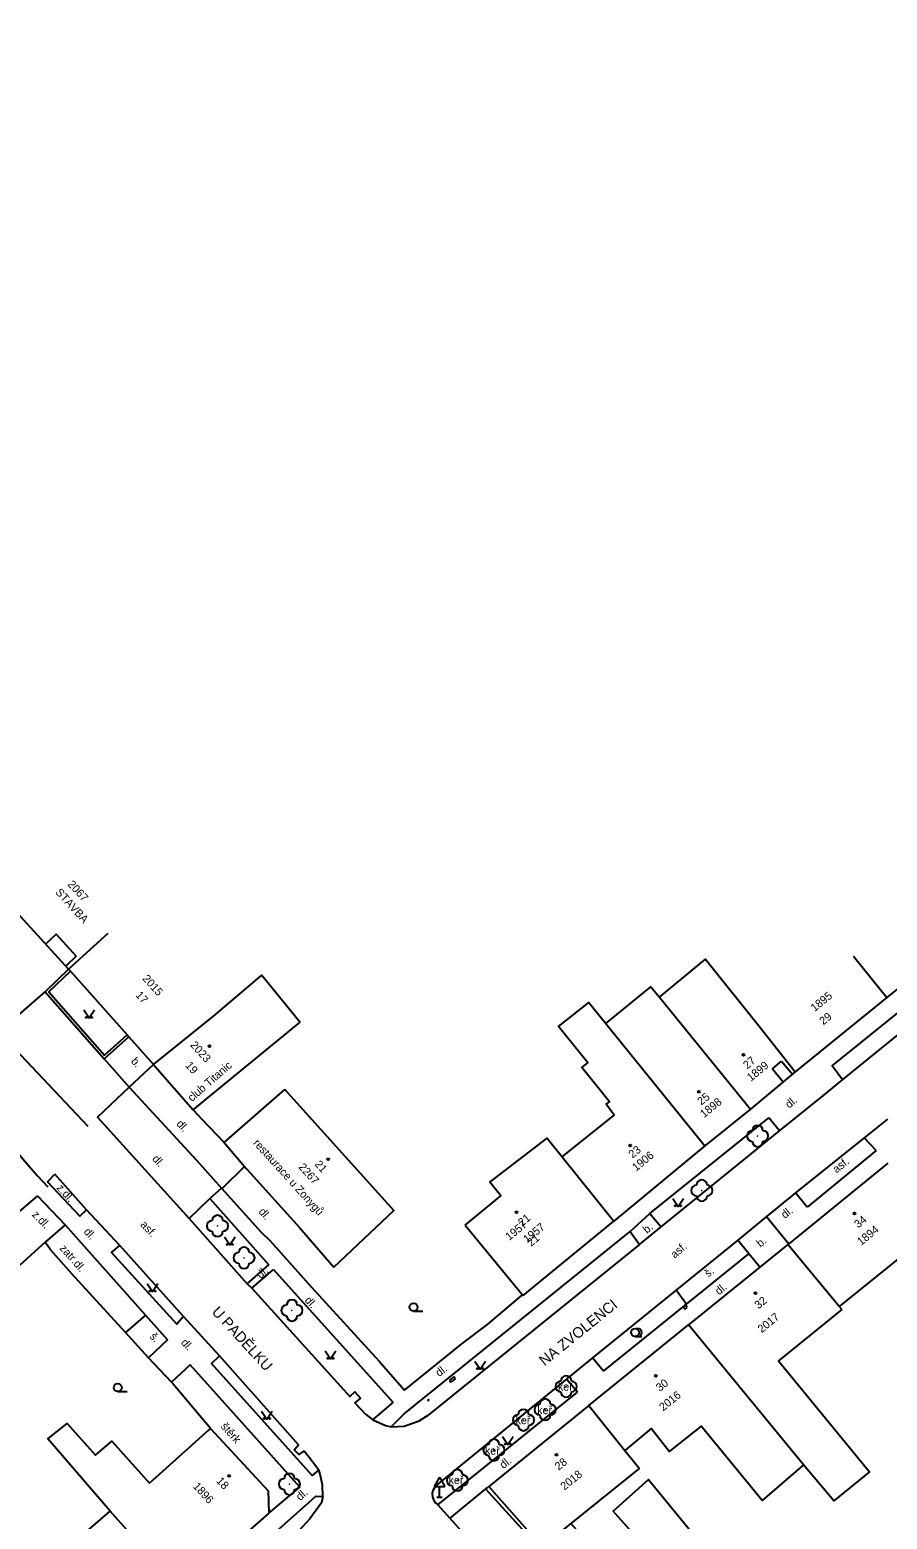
# Model space of a CAD drawing. Extents: x -584400 to -581602, y -1210894 to -1208793.
# Drawn here: x -582326.3 to -582245.9, y -1209604.5 to -1209464.9 of the extents above; entities that cross this region are included whole.
import ezdxf

# ---------------------------------------------------------------- set-up
doc = ezdxf.new("R2010")
doc.units = 0
for name, color, linetype in [('BUDOVY_MĚŘ', 7, 'Continuous'), ('NÁZVY_ULIC_TOK_SMĚR', 7, 'Continuous'), ('OBVOD_PILÍŘE', 7, 'Continuous'), ('POMOC_POPIS', 7, 'Continuous'), ('ROZHRANÍ_PLOCH', 7, 'Continuous'), ('ZELEŇ', 7, 'Continuous'), ('ZN_BUDOV', 7, 'Continuous'), ('ZN_DOPLŇKOVÉ', 7, 'Continuous'), ('ZN_KULTUR', 7, 'Continuous'), ('Č_POPIS_EVID', 7, 'Continuous')]:
    doc.layers.add(name, color=color, linetype=linetype)

msp = doc.modelspace()

# ---------------------------------------------------------------- linework, layer by layer
at = {"layer": 'BUDOVY_MĚŘ'}
for points in [[(-582330.13, -1209544.77), (-582322.61, -1209552.97)], [(-582322.61, -1209552.97), (-582318.92, -1209549.59)], [(-582237.27, -1209548.68), (-582245.92, -1209555.62)], [(-582267.25, -1209555.57), (-582262.92, -1209552.02), (-582257.88, -1209558.29)], [(-582249.06, -1209551.73), (-582245.92, -1209555.62)], [(-582322.61, -1209552.97), (-582322.44, -1209553.16), (-582317.13, -1209559.11), (-582316.97, -1209559.29), (-582314.66, -1209561.88)], [(-582309.03, -1209557.36), (-582304.5, -1209553.53), (-582300.91, -1209557.91)], [(-582272.26, -1209558.05), (-582268.06, -1209554.61), (-582267.25, -1209555.57)], [(-582276.36, -1209570.55), (-582271.48, -1209566.63), (-582272.23, -1209565.61), (-582271.93, -1209565.38), (-582274.5, -1209562.17), (-582273.96, -1209561.74), (-582276.71, -1209558.32), (-582273.85, -1209556.07), (-582272.26, -1209558.05)], [(-582267.25, -1209555.57), (-582258.72, -1209566.08)], [(-582245.92, -1209555.62), (-582254.52, -1209562.58)], [(-582314.66, -1209561.88), (-582309.03, -1209557.36)], [(-582310.93, -1209566.14), (-582300.91, -1209557.91)], [(-582272.26, -1209558.05), (-582262.99, -1209569.51)], [(-582257.88, -1209558.29), (-582254.52, -1209562.58)], [(-582314.66, -1209561.88), (-582314.5, -1209562.07)], [(-582314.5, -1209562.07), (-582310.93, -1209566.14)], [(-582254.52, -1209562.58), (-582258.72, -1209566.08)], [(-582308.04, -1209569.19), (-582302.36, -1209564.23)], [(-582297.75, -1209580.87), (-582292.13, -1209575.56), (-582302.36, -1209564.23)], [(-582258.72, -1209566.08), (-582262.99, -1209569.51)], [(-582308.04, -1209569.19), (-582306.14, -1209571.44)], [(-582285.46, -1209576.94), (-582282.12, -1209574.2), (-582283.14, -1209572.91), (-582277.77, -1209568.79), (-582276.36, -1209570.55)], [(-582276.36, -1209570.55), (-582271.53, -1209576.56)], [(-582262.99, -1209569.51), (-582271.53, -1209576.56)], [(-582306.14, -1209571.44), (-582305.97, -1209571.63)], [(-582305.97, -1209571.63), (-582305.88, -1209571.74)], [(-582305.88, -1209571.74), (-582300.96, -1209577.17)], [(-582245.83, -1209571.13), (-582255.13, -1209578.68), (-582255.2, -1209578.74)], [(-582300.96, -1209577.17), (-582297.75, -1209580.87)], [(-582285.46, -1209576.94), (-582280.36, -1209583.12)], [(-582280.01, -1209583.54), (-582271.53, -1209576.56)], [(-582255.2, -1209578.74), (-582264.52, -1209586.28)], [(-582250.4, -1209584.56), (-582255.2, -1209578.74)], [(-582239.77, -1209578.55), (-582238.01, -1209580.72), (-582240.97, -1209583.29), (-582244.09, -1209579.48), (-582250.4, -1209584.56), (-582250.16, -1209584.85)], [(-582280.36, -1209583.12), (-582280.07, -1209583.47)], [(-582280.07, -1209583.47), (-582280.01, -1209583.54)], [(-582250.16, -1209584.85), (-582256.09, -1209589.67), (-582247.56, -1209600.06), (-582250.9, -1209602.77), (-582253.74, -1209599.4)], [(-582273.86, -1209593.84), (-582264.52, -1209586.28)], [(-582253.74, -1209599.4), (-582264.52, -1209586.28)], [(-582273.86, -1209593.84), (-582283.24, -1209601.42)], [(-582273.86, -1209593.84), (-582270.48, -1209598.07)], [(-582318.72, -1209603.75), (-582324.56, -1209596.97), (-582322.75, -1209595.54), (-582320.1, -1209598.5), (-582318.57, -1209597.18), (-582315.03, -1209601.12)], [(-582309.53, -1209596.19), (-582315.03, -1209601.12)], [(-582309.31, -1209595.98), (-582309.53, -1209596.19)], [(-582309.31, -1209595.98), (-582303.92, -1209601.85)], [(-582253.74, -1209599.4), (-582257.62, -1209602.74), (-582263.33, -1209595.77), (-582266.32, -1209598.16), (-582268.01, -1209596.01), (-582270.48, -1209598.07)], [(-582270.48, -1209598.07), (-582269.12, -1209599.73)], [(-582278.22, -1209607.07), (-582269.12, -1209599.73)], [(-582275.53, -1209604.9), (-582272.59, -1209608.21), (-582269.81, -1209605.73), (-582271.58, -1209603.74), (-582268.27, -1209600.77), (-582263.58, -1209606.5), (-582267.42, -1209609.49), (-582267.06, -1209609.95), (-582269.86, -1209612.27), (-582265.88, -1209616.62)], [(-582303.92, -1209601.85), (-582303.86, -1209603.93)], [(-582283.24, -1209601.42), (-582278.22, -1209607.07)], [(-582326.01, -1209612.07), (-582321.16, -1209607.83), (-582322.12, -1209606.69), (-582318.72, -1209603.75)], [(-582312.09, -1209611.17), (-582318.72, -1209603.75)], [(-582303.86, -1209603.93), (-582312.09, -1209611.17)]]:
    msp.add_lwpolyline(points, dxfattribs=at)
at = {"layer": 'OBVOD_PILÍŘE'}
for points in [[(-582264.8, -1209584.45), (-582265, -1209584.61)], [(-582264.64, -1209584.65), (-582264.8, -1209584.45)], [(-582265, -1209584.61), (-582264.84, -1209584.81)], [(-582264.84, -1209584.81), (-582264.64, -1209584.65)], [(-582286.51, -1209591.14), (-582286.93, -1209591.46)], [(-582286.93, -1209591.46), (-582286.78, -1209591.65)], [(-582286.78, -1209591.65), (-582286.36, -1209591.33)], [(-582286.36, -1209591.33), (-582286.51, -1209591.14)], [(-582288.9, -1209593.27), (-582288.97, -1209593.34)], [(-582288.97, -1209593.34), (-582288.91, -1209593.41)], [(-582288.91, -1209593.41), (-582288.83, -1209593.35)], [(-582288.83, -1209593.35), (-582288.9, -1209593.27)]]:
    msp.add_lwpolyline(points, dxfattribs=at)
at = {"layer": 'ROZHRANÍ_PLOCH'}
for points in [[(-582411.23, -1209464.88), (-582410.4, -1209466.01), (-582409.94, -1209466.59), (-582400.57, -1209477.09), (-582397.8, -1209480.16), (-582390.08, -1209488.74), (-582388.84, -1209490.16), (-582360.6, -1209522.5), (-582340.8, -1209546.53), (-582320.81, -1209567.67)], [(-582393.78, -1209494.78), (-582368.96, -1209522.14), (-582345.44, -1209549.23), (-582325.56, -1209572.29), (-582324.55, -1209573.35)], [(-582324.78, -1209550.6), (-582323.78, -1209549.69), (-582321.89, -1209551.75), (-582322.88, -1209552.67)], [(-582250.08, -1209563.32), (-582251.06, -1209562.03), (-582238.6, -1209551.97), (-582237.79, -1209553.34)], [(-582250.08, -1209563.32), (-582237.79, -1209553.34)], [(-582319.28, -1209561.35), (-582316.94, -1209564)], [(-582256.65, -1209562.3), (-582255.79, -1209561.58)], [(-582255.79, -1209561.58), (-582254.78, -1209562.79)], [(-582256.65, -1209562.3), (-582255.64, -1209563.51)], [(-582251.84, -1209564.75), (-582250.08, -1209563.32)], [(-582316.94, -1209564), (-582319.9, -1209566.81), (-582311.3, -1209576.33)], [(-582255.99, -1209568.11), (-582251.84, -1209564.75)], [(-582268.14, -1209575.85), (-582256.98, -1209566.88)], [(-582255.99, -1209568.11), (-582256.98, -1209566.88)], [(-582245.87, -1209567), (-582248.06, -1209568.76)], [(-582267.08, -1209577.1), (-582255.99, -1209568.11)], [(-582248.06, -1209568.76), (-582254.48, -1209573.92)], [(-582246.92, -1209569.95), (-582248.06, -1209568.76)], [(-582246.92, -1209569.95), (-582253.41, -1209575.25)], [(-582324.58, -1209572.88), (-582323.9, -1209572.15)], [(-582317.82, -1209578.85), (-582320.92, -1209575.51), (-582321.57, -1209576.11), (-582324.58, -1209572.88)], [(-582320.92, -1209575.51), (-582323.9, -1209572.15)], [(-582325.54, -1209574.2), (-582327.46, -1209575.85)], [(-582325.54, -1209574.2), (-582322.92, -1209576.92)], [(-582311.3, -1209576.33), (-582309.38, -1209574.43), (-582303.85, -1209580.67)], [(-582309.38, -1209574.43), (-582308.28, -1209573.48)], [(-582254.48, -1209573.92), (-582257.22, -1209576.14)], [(-582253.41, -1209575.25), (-582254.48, -1209573.92)], [(-582269.97, -1209577.54), (-582268.14, -1209575.85)], [(-582268.14, -1209575.85), (-582267.08, -1209577.1)], [(-582257.22, -1209576.14), (-582259.9, -1209578.34)], [(-582257.22, -1209576.14), (-582255.13, -1209578.68)], [(-582322.92, -1209576.92), (-582324.8, -1209578.55)], [(-582322.92, -1209576.92), (-582315.41, -1209585.37), (-582313.36, -1209587.68), (-582315.14, -1209589.37)], [(-582311.3, -1209576.33), (-582305.89, -1209582.43)], [(-582291.16, -1209594.63), (-582269.97, -1209577.54)], [(-582269.97, -1209577.54), (-582269.11, -1209578.74)], [(-582269.11, -1209578.74), (-582267.08, -1209577.1)], [(-582311.86, -1209585.5), (-582312.48, -1209586.23), (-582318.59, -1209579.49), (-582317.82, -1209578.85)], [(-582311.86, -1209585.5), (-582317.82, -1209578.85)], [(-582269.11, -1209578.74), (-582288.91, -1209594.74)], [(-582259.9, -1209578.34), (-582273.5, -1209589.36)], [(-582258.85, -1209579.62), (-582259.9, -1209578.34)], [(-582272.47, -1209590.63), (-582258.85, -1209579.62)], [(-582257.83, -1209580.87), (-582258.85, -1209579.62)], [(-582305.89, -1209582.43), (-582303.85, -1209580.67)], [(-582305.45, -1209582.85), (-582303.41, -1209581.09)], [(-582303.41, -1209581.09), (-582292.21, -1209593.57)], [(-582305.89, -1209582.43), (-582305.45, -1209582.85)], [(-582305.45, -1209582.85), (-582296.26, -1209593), (-582295.79, -1209592.55), (-582295.26, -1209593.16), (-582295.78, -1209593.58), (-582294.79, -1209594.66), (-582294.1, -1209595.17), (-582292.21, -1209593.57)], [(-582265.66, -1209583), (-582264.67, -1209584.39)], [(-582315.41, -1209585.37), (-582317.27, -1209586.99)], [(-582308.48, -1209589.18), (-582311.86, -1209585.5)], [(-582303.86, -1209603.93), (-582300.95, -1209601.5), (-582311.23, -1209590.04), (-582312.97, -1209591.65)], [(-582299.15, -1209599.86), (-582299.79, -1209600.4), (-582309.21, -1209589.9), (-582308.48, -1209589.18)], [(-582300.54, -1209598.08), (-582301.04, -1209598.44), (-582301.47, -1209598), (-582301.07, -1209597.53), (-582308.48, -1209589.18)], [(-582273.5, -1209589.36), (-582288.12, -1209601.32)], [(-582272.47, -1209590.63), (-582273.5, -1209589.36)], [(-582274.91, -1209592.6), (-582275.94, -1209591.36)], [(-582288, -1209603.16), (-582274.91, -1209592.6)], [(-582294.1, -1209595.17), (-582292.92, -1209595.7), (-582292.39, -1209595.85)], [(-582292.39, -1209595.85), (-582291.16, -1209594.63)], [(-582292.39, -1209595.85), (-582291.16, -1209595.78), (-582289.75, -1209595.27), (-582288.91, -1209594.74)], [(-582300.54, -1209598.08), (-582300.08, -1209598.67)], [(-582300.08, -1209598.67), (-582299.76, -1209599.1)], [(-582299.76, -1209599.1), (-582299.15, -1209599.86)], [(-582298.79, -1209602.36), (-582298.82, -1209601.3), (-582299.03, -1209600.26), (-582299.15, -1209599.86)], [(-582288.12, -1209601.32), (-582288.33, -1209601.54), (-582288.47, -1209601.8), (-582288.53, -1209602.1), (-582288.52, -1209602.4), (-582288.43, -1209602.68), (-582288.27, -1209602.93), (-582288, -1209603.16)], [(-582300.42, -1209603.2), (-582299.44, -1209602.33), (-582298.79, -1209602.36), (-582298.9, -1209602.96), (-582299.99, -1209604.45), (-582301.72, -1209606.32)], [(-582283.54, -1209601.66), (-582286.89, -1209604.39)], [(-582283.24, -1209601.42), (-582283.54, -1209601.66)], [(-582283.54, -1209601.66), (-582275.15, -1209610.89)], [(-582300.42, -1209603.2), (-582311.31, -1209612.88)], [(-582288, -1209603.16), (-582286.89, -1209604.39)], [(-582286.89, -1209604.39), (-582278.42, -1209613.83)]]:
    msp.add_lwpolyline(points, dxfattribs=at)
at = {"layer": 'ZELEŇ'}
for centre in [(-582258.04, -1209568.59), (-582263.27, -1209573.7), (-582308.66, -1209577.02), (-582306.17, -1209580.01), (-582301.68, -1209584.93), (-582275.99, -1209592.06), (-582277.95, -1209594.23), (-582279.98, -1209595.2), (-582282.75, -1209598.01), (-582301.92, -1209601.2), (-582286.18, -1209600.85)]:
    msp.add_circle(centre, 0.0005, dxfattribs=at)
for centre, start, end in [((-582258.04, -1209568.09), 0, 180), ((-582258.54, -1209568.59), 90, 270), ((-582258.04, -1209569.09), 180, 360), ((-582257.54, -1209568.59), 270, 90), ((-582263.77, -1209573.7), 90, 270), ((-582263.27, -1209573.2), 0, 180), ((-582262.77, -1209573.7), 270, 90), ((-582263.27, -1209574.2), 180, 360), ((-582308.66, -1209576.52), 0, 180), ((-582309.16, -1209577.02), 90, 270), ((-582308.66, -1209577.52), 180, 360), ((-582308.16, -1209577.02), 270, 90), ((-582306.67, -1209580.01), 90, 270), ((-582306.17, -1209579.51), 0, 180), ((-582305.67, -1209580.01), 270, 90), ((-582306.17, -1209580.51), 180, 360), ((-582302.18, -1209584.93), 90, 270), ((-582301.68, -1209584.43), 0, 180), ((-582301.18, -1209584.93), 270, 90), ((-582301.68, -1209585.43), 180, 360), ((-582276.49, -1209592.06), 90, 270), ((-582275.99, -1209591.56), 0, 180), ((-582275.49, -1209592.06), 270, 90), ((-582275.99, -1209592.56), 180, 360), ((-582279.98, -1209594.7), 0, 180), ((-582278.45, -1209594.23), 90, 270), ((-582277.95, -1209593.73), 0, 180), ((-582277.45, -1209594.23), 270, 90), ((-582280.48, -1209595.2), 90, 270), ((-582279.98, -1209595.7), 180, 360), ((-582279.48, -1209595.2), 270, 90), ((-582277.95, -1209594.73), 180, 360), ((-582282.75, -1209597.51), 0, 180), ((-582283.25, -1209598.01), 90, 270), ((-582282.75, -1209598.51), 180, 360), ((-582282.25, -1209598.01), 270, 90), ((-582286.18, -1209600.35), 0, 180), ((-582302.42, -1209601.2), 90, 270), ((-582301.92, -1209600.7), 0, 180), ((-582301.42, -1209601.2), 270, 90), ((-582286.68, -1209600.85), 90, 270), ((-582285.68, -1209600.85), 270, 90), ((-582301.92, -1209601.7), 180, 360), ((-582286.18, -1209601.35), 180, 360)]:
    msp.add_arc(centre, 0.5, start, end, dxfattribs=at)
at = {"layer": 'ZN_BUDOV'}
for centre in [(-582309.4, -1209560.18), (-582259.37, -1209560.98), (-582263.55, -1209564.44), (-582269.98, -1209569.48), (-582298.28, -1209570.77), (-582280.63, -1209575.74), (-582248.97, -1209575.85), (-582258.23, -1209583.31), (-582267.59, -1209591.07), (-582276.89, -1209598.45), (-582307.56, -1209600.44)]:
    msp.add_circle(centre, 0.0875, dxfattribs=at)
at = {"layer": 'ZN_DOPLŇKOVÉ'}
for p, q in [((-582287.86, -1209600.56), (-582288.36, -1209601.43)), ((-582287.86, -1209600.56), (-582287.36, -1209601.43)), ((-582288.36, -1209601.43), (-582287.36, -1209601.43)), ((-582288.11, -1209602.43), (-582287.61, -1209602.43)), ((-582287.86, -1209602.43), (-582287.86, -1209601.43))]:
    msp.add_line(p, q, dxfattribs=at)
for points in [[(-582332.27, -1209546.83), (-582334.58, -1209549.06), (-582327.29, -1209557.25), (-582324.8, -1209555.08)], [(-582322.61, -1209552.97), (-582324.8, -1209555.08), (-582319.28, -1209561.35), (-582316.97, -1209559.29)], [(-582322.44, -1209553.16), (-582324.45, -1209555.09), (-582319.26, -1209561), (-582317.13, -1209559.11)], [(-582314.66, -1209561.88), (-582316.94, -1209564), (-582310.63, -1209570.86)], [(-582310.93, -1209566.14), (-582310.15, -1209566.97)], [(-582310.15, -1209566.97), (-582308.04, -1209569.19)], [(-582310.63, -1209570.86), (-582309.85, -1209571.73)], [(-582309.85, -1209571.73), (-582308.28, -1209573.48), (-582304.58, -1209577.6)], [(-582308.07, -1209573.36), (-582306.14, -1209571.44)], [(-582308.25, -1209573.53), (-582308.07, -1209573.36)], [(-582304.58, -1209577.6), (-582303.73, -1209578.42)], [(-582324.3, -1209579.26), (-582324.8, -1209578.55), (-582330.63, -1209583.79)], [(-582303.73, -1209578.42), (-582299.85, -1209582.76), (-582293.5, -1209589.7)], [(-582324.3, -1209579.26), (-582322.35, -1209581.47)], [(-582317.27, -1209586.99), (-582322.35, -1209581.47)], [(-582283.35, -1209586.25), (-582280.07, -1209583.47)], [(-582315.14, -1209589.37), (-582317.27, -1209586.99)], [(-582285.75, -1209588.06), (-582283.35, -1209586.25)], [(-582291.13, -1209592.4), (-582285.75, -1209588.06)], [(-582312.97, -1209591.65), (-582315.14, -1209589.37)], [(-582293.5, -1209589.7), (-582291.13, -1209592.4)], [(-582309.31, -1209595.98), (-582312.97, -1209591.65)]]:
    msp.add_lwpolyline(points, dxfattribs=at)
at = {"layer": 'ZN_KULTUR'}
for p, q in [((-582290.28, -1209585.01), (-582289.41, -1209585.01)), ((-582269.52, -1209587.38), (-582268.9, -1209587.38)), ((-582318, -1209592.53), (-582317.12, -1209592.53))]:
    msp.add_line(p, q, dxfattribs=at)
for points in [[(-582321.2, -1209556.78), (-582320.7, -1209557.53), (-582320.2, -1209556.78)], [(-582266, -1209574.43), (-582265.5, -1209575.18), (-582265, -1209574.43)], [(-582308, -1209578.05), (-582307.5, -1209578.8), (-582307, -1209578.05)], [(-582315.26, -1209582.42), (-582314.76, -1209583.17), (-582314.26, -1209582.42)], [(-582298.56, -1209588.72), (-582298.06, -1209589.47), (-582297.56, -1209588.72)], [(-582284.54, -1209589.69), (-582284.04, -1209590.44), (-582283.54, -1209589.69)], [(-582304.52, -1209594.36), (-582304.02, -1209595.11), (-582303.52, -1209594.36)], [(-582281.96, -1209596.76), (-582281.46, -1209597.51), (-582280.96, -1209596.76)]]:
    msp.add_lwpolyline(points, dxfattribs=at)
for centre, radius in [((-582320.95, -1209557.48), 0.05), ((-582320.45, -1209557.48), 0.05), ((-582265.75, -1209575.13), 0.05), ((-582265.25, -1209575.13), 0.05), ((-582307.75, -1209578.75), 0.05), ((-582307.25, -1209578.75), 0.05), ((-582315.01, -1209583.12), 0.05), ((-582314.51, -1209583.12), 0.05), ((-582290.28, -1209584.63), 0.375), ((-582269.52, -1209587), 0.375), ((-582298.31, -1209589.42), 0.05), ((-582297.81, -1209589.42), 0.05), ((-582284.29, -1209590.39), 0.05), ((-582283.79, -1209590.39), 0.05), ((-582318, -1209592.16), 0.375), ((-582304.27, -1209595.06), 0.05), ((-582303.77, -1209595.06), 0.05), ((-582281.71, -1209597.46), 0.05), ((-582281.21, -1209597.46), 0.05)]:
    msp.add_circle(centre, radius, dxfattribs=at)
msp.add_arc((-582269.27, -1209587), 0.375, 249.4944, 109.0474, dxfattribs=at)

# ---------------------------------------------------------------- texts
at = {"layer": 'NÁZVY_ULIC_TOK_SMĚR'}
for s, rotation, p in [('U PADĚLKU', 312.5668, (-582309.26, -1209585.12)), ('NA ZVOLENCI', 39.0176, (-582278.01, -1209590.18))]:
    msp.add_text(s, height=1, rotation=rotation, dxfattribs=at).set_placement(p)
at = {"layer": 'POMOC_POPIS'}
for s, rotation, p in [('STAVBA', 312.5255, (-582323.9, -1209545.8)), ('b.', 311.7156, (-582316.82, -1209561.62)), ('club Titanic', 41.1859, (-582311.06, -1209565.42)), ('dl.', 39.3039, (-582255.08, -1209566.04)), ('dl.', 312.6086, (-582312.56, -1209567.49)), ('restaurace u Zonygů', 312.179, (-582305.36, -1209569.29)), ('dl.', 312.0934, (-582314.83, -1209570.77)), ('asf.', 39.2365, (-582250.64, -1209572.11)), ('z.dl.', 312.9808, (-582323.8, -1209573.5)), ('z.dl.', 313.9272, (-582326.09, -1209576.01)), ('dl.', 311.9257, (-582304.86, -1209575.72)), ('dl.', 39.0824, (-582255.48, -1209576.37)), ('dl.', 311.6293, (-582321.25, -1209577.59)), ('asf.', 312.8657, (-582315.94, -1209576.94)), ('b.', 39.1405, (-582268.42, -1209577.77)), ('zatr.dl.', 311.6293, (-582323.51, -1209579.15)), ('asf.', 41.0927, (-582265.81, -1209580.1)), ('b.', 38.9733, (-582257.78, -1209579.06)), ('dl.', 40.7858, (-582304.61, -1209581.99)), ('š.', 38.951, (-582262.66, -1209581.86)), ('dl.', 39.0824, (-582261.67, -1209583.53)), ('dl.', 311.906, (-582300.54, -1209584.02)), ('š.', 311.5873, (-582315.06, -1209587.42)), ('dl.', 311.6293, (-582312.14, -1209587.98)), ('dl.', 38.92, (-582287.88, -1209591.18)), ('štěrk', 311.8932, (-582308.4, -1209595.84)), ('dl.', 38.92, (-582281.86, -1209599.81)), ('dl.', 41.6931, (-582300.91, -1209602.8))]:
    msp.add_text(s, height=0.75, rotation=rotation, dxfattribs=at).set_placement(p)
at = {"layer": 'ZELEŇ'}
for p in [(-582276.76, -1209592.45), (-582278.7, -1209594.65), (-582280.73, -1209595.59), (-582283.6, -1209598.44), (-582287, -1209601.2)]:
    msp.add_text('keř', height=0.75, dxfattribs=at).set_placement(p)
at = {"layer": 'Č_POPIS_EVID'}
for s, rotation, p in [('2067', 312.0213, (-582322.75, -1209545.04)), ('2015', 312.0213, (-582315.74, -1209553.88)), ('17', 311.7116, (-582316.39, -1209555.43)), ('1895', 38.958, (-582252.7, -1209556.98)), ('29', 38.958, (-582251.88, -1209558.23)), ('2023', 312.021, (-582311.26, -1209560.1)), ('19', 311.218, (-582311.72, -1209562.01)), ('27', 39.763, (-582259.02, -1209562.36)), ('1899', 38.942, (-582258.67, -1209563.51)), ('25', 38.836, (-582263.32, -1209565.75)), ('1898', 38.942, (-582263.06, -1209566.92)), ('23', 39.516, (-582269.76, -1209570.71)), ('1906', 38.942, (-582269.43, -1209571.93)), ('2267', 312.021, (-582301.12, -1209571.54)), ('21', 312.167, (-582299.6, -1209571.28)), ('21', 39.612, (-582280.11, -1209577.1)), ('34', 39.115, (-582248.61, -1209577.26)), ('1957', 38.9418, (-582281.31, -1209578.42)), ('1957', 38.942, (-582279.64, -1209578.65)), ('1894', 39.115, (-582248.34, -1209578.89)), ('21', 39.6119, (-582279.26, -1209578.98)), ('32', 38.976, (-582257.96, -1209584.84)), ('2017', 38.942, (-582257.66, -1209587.08)), ('30', 38.976, (-582267.2, -1209592.57)), ('2016', 38.942, (-582266.89, -1209594.4)), ('28', 39.035, (-582276.68, -1209599.96)), ('2018', 38.942, (-582276.14, -1209601.82)), ('1896', 312.021, (-582311, -1209601.45)), ('18', 312.593, (-582308.82, -1209600.95))]:
    msp.add_text(s, height=0.75, rotation=rotation, dxfattribs=at).set_placement(p)

doc.saveas('drawing.dxf')
